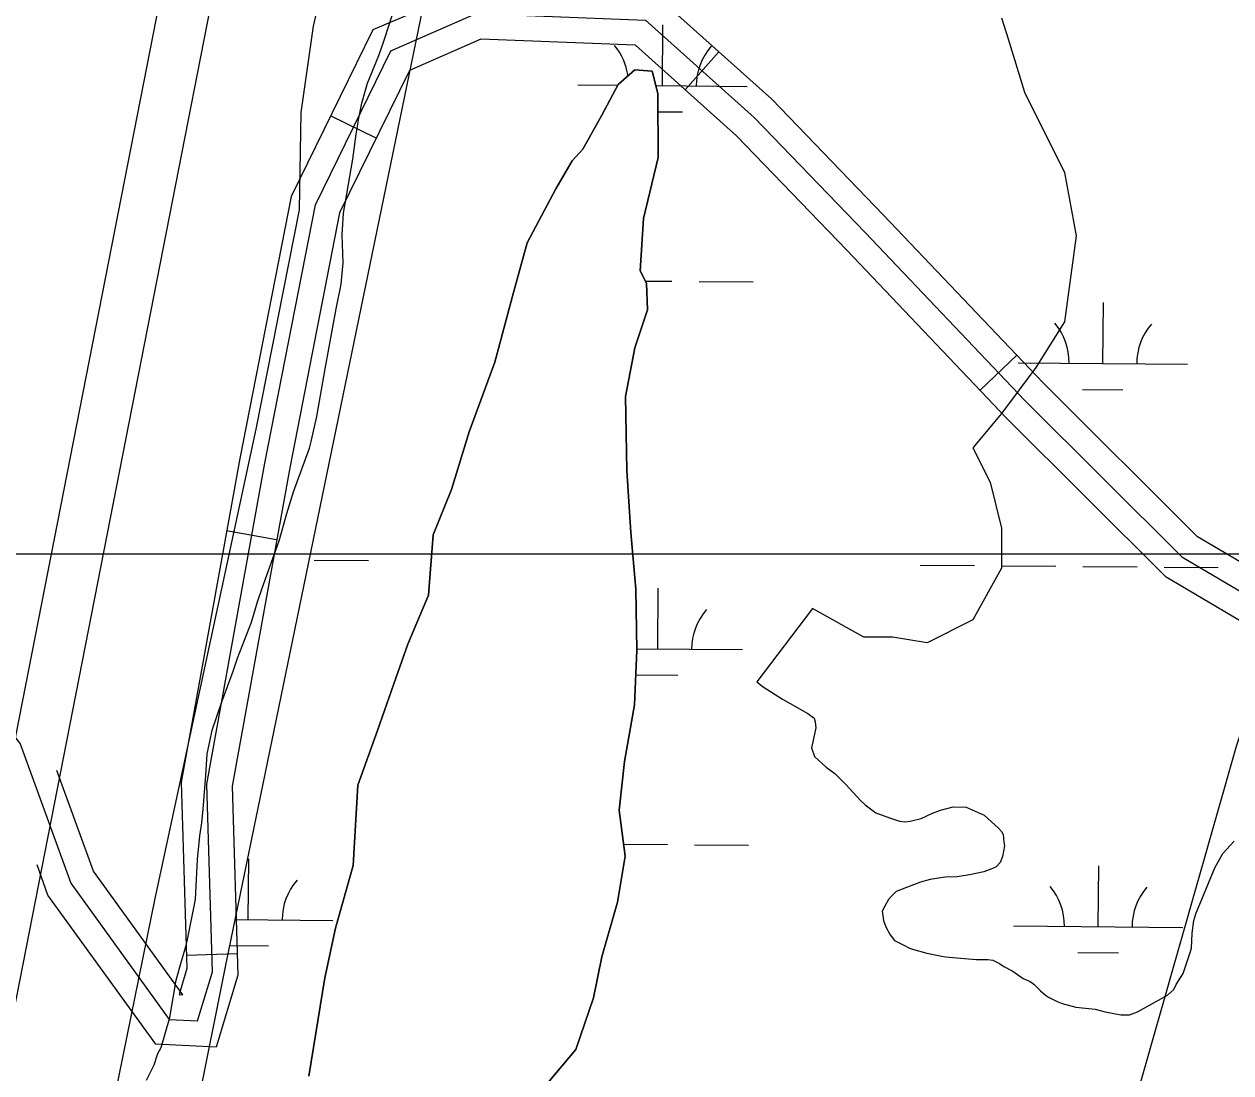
# Model space of a CAD drawing. Extents: x 3271442 to 3309282, y 752266 to 777610.
# Drawn here: x 3284832 to 3285544, y 763397 to 764016 of the extents above; entities that cross this region are included whole.
import ezdxf

# ---------------------------------------------------------------- set-up
doc = ezdxf.new("R2010")
doc.units = 0
for name, color, linetype in [('V-GRID-MAJR', 7, 'Continuous'), ('V-LEVE-TOET', 7, 'Continuous'), ('V-ROAD-CNTR', 7, 'Continuous'), ('V-SITE-VEGE', 7, 'Continuous'), ('V-SURV-LINE', 7, 'Continuous'), ('V-TOPO-MINR', 7, 'Continuous'), ('V-TOPO-SHOR', 7, 'Continuous'), ('V-WETL-SWMP', 7, 'Continuous')]:
    doc.layers.add(name, color=color, linetype=linetype)

msp = doc.modelspace()

# ---------------------------------------------------------------- linework, layer by layer
at = {"layer": 'V-GRID-MAJR'}
msp.add_spline([(3275589.54, 763703.55), (3280833.333, 763703.169), (3286077.126, 763703.55), (3291320.919, 763704.694), (3296564.7120000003, 763706.601), (3301808.505, 763709.27), (3307052.2970000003, 763712.703), (3307052.298, 763712.703)], degree=3, dxfattribs=at)
at = {"layer": 'V-LEVE-TOET'}
msp.add_lwpolyline([(3284364.355, 760732.556), (3284401.5500000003, 760905.623), (3284437.157, 761126.059), (3284466.31, 761255.96), (3284536.4620000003, 761573.59), (3284580.943, 761825.463), (3284684.273, 762338.694), (3284774.131, 762796.871), (3284845.682, 763187.15), (3284909.1720000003, 763499.933), (3284968.828, 763777.091), (3284994.3910000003, 763906.686), (3284995.38, 763964.0040000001), (3285002.589, 764015.0480000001), (3285013.454, 764062.031), (3285019.088, 764089.198)], dxfattribs=at)
at = {"layer": 'V-ROAD-CNTR'}
for p, q in [((3285222.0775185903, 763977.4980178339), (3285242.095478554, 763999.8409731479)), ((3285039.7188833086, 763948.886075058), (3285012.783937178, 763962.09504864)), ((3285396.2811701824, 763799.9993728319), (3285418.015126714, 763820.6793314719)), ((3284980.88800097, 763711.6385495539), (3284951.366060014, 763716.9725388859)), ((3284957.641047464, 763467.1890384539), (3284927.6551074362, 763466.275040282))]:
    msp.add_line(p, q, dxfattribs=at)
for points in [[(3285650.497661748, 763648.843675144), (3285606.6747493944, 763665.1446425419), (3285524.6859133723, 763713.5155458), (3285433.45209584, 763804.45536392), (3285339.20228434, 763903.508165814), (3285273.3134161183, 763971.8720290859), (3285204.7265532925, 764033.3219061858), (3285095.781771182, 764037.6208975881), (3285037.71288732, 764012.847947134), (3284989.410983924, 763914.4331439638), (3284959.10804453, 763759.816453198), (3284924.5381136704, 763568.4918358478), (3284927.8901069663, 763458.5670556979), (3284923.24811625, 763443.1650865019), (3284925.440111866, 763443.05608672), (3284872.65321744, 763516.0249407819), (3284851.136260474, 763575.448821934)], [(3284671.926618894, 763757.246458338), (3284710.4665418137, 763744.4324839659), (3284829.49830375, 763591.15079053), (3284859.266244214, 763508.9389549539), (3284917.504127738, 763428.434115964), (3284934.2230943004, 763427.5981176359), (3284942.95807683, 763456.5800596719), (3284939.579083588, 763567.3748380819), (3284973.8490150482, 763757.04045875), (3285003.749955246, 763909.6061536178), (3285048.330866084, 764000.5129718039), (3285098.6327654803, 764022.496927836), (3285198.7395652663, 764018.546935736), (3285262.8944369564, 763961.0670506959), (3285328.3683060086, 763893.133186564), (3285422.7221173, 763793.9713848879), (3285515.4359318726, 763701.557569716), (3285600.1987623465, 763651.5496697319), (3285645.2676722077, 763634.7847032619)], [(3285640.037682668, 763620.72573138), (3285593.722775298, 763637.9546969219), (3285506.185950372, 763689.599593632), (3285411.99213876, 763783.4874058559), (3285317.534327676, 763882.7582073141), (3285252.475457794, 763950.2620723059), (3285192.75257724, 764003.771965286), (3285101.483759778, 764007.3729580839), (3285059.376843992, 763988.9709948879), (3285018.088926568, 763904.7791632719), (3284988.589985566, 763754.2644643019), (3284954.620053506, 763566.2578403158), (3284958.026046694, 763454.5930636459), (3284945.19807235, 763412.0311487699), (3284909.56814361, 763413.8121452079), (3284845.879270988, 763501.852969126), (3284839.40828393, 763519.7239333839)]]:
    msp.add_lwpolyline(points, dxfattribs=at)
at = {"layer": 'V-SITE-VEGE'}
for p, q in [((3285047.262, 764015.812), (3285049.8710000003, 764023.8829999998)), ((3285044.2800000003, 764006.27), (3285047.262, 764015.812)), ((3285408.972, 764020.014), (3285412.795, 764007.587)), ((3285412.795, 764007.587), (3285422.5130000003, 763975.99)), ((3285041.305, 763997.834), (3285044.2800000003, 764006.27)), ((3285034.6180000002, 763981.328), (3285041.305, 763997.834)), ((3285192.457, 763989.3249999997), (3285182.498, 763980.5509999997)), ((3285202.742, 763988.545), (3285192.457, 763989.3250000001)), ((3285205.99, 763975.3019999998), (3285202.742, 763988.545)), ((3285031.257, 763969.584), (3285034.6180000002, 763981.328)), ((3285182.498, 763980.5509999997), (3285172.864, 763962.588)), ((3285206.1890000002, 763937.455), (3285205.99, 763975.3019999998)), ((3285422.5130000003, 763975.99), (3285446.2090000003, 763928.5769999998)), ((3285029.381, 763960.7739999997), (3285031.257, 763969.584)), ((3285027.87, 763951.2259999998), (3285029.381, 763960.7739999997)), ((3285172.864, 763962.588), (3285161.752, 763942.43)), ((3285025.965, 763936.5379999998), (3285027.87, 763951.2259999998)), ((3285020.313, 763904.593), (3285025.965, 763936.5379999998)), ((3285161.752, 763942.43), (3285155.472, 763935.4749999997)), ((3285197.579, 763901.484), (3285206.1890000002, 763937.455)), ((3285155.472, 763935.4749999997), (3285145.847, 763918.9819999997)), ((3285446.2090000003, 763928.5769999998), (3285452.9790000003, 763891.324)), ((3285145.847, 763918.9819999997), (3285128.801, 763887.091)), ((3285019.52, 763891.7379999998), (3285020.313, 763904.593)), ((3285195.603, 763870.6269999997), (3285197.579, 763901.484)), ((3285020.182, 763875.198), (3285019.52, 763891.7379999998)), ((3285128.801, 763887.091), (3285120.21, 763855.531)), ((3285452.9790000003, 763891.324), (3285446.2090000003, 763840.5260000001)), ((3285019.024, 763862.711), (3285020.182, 763875.198)), ((3285199.244, 763863.2599999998), (3285195.603, 763870.6269999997)), ((3285016.02, 763848.025), (3285019.024, 763862.711)), ((3285199.91, 763847.4579999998), (3285199.244, 763863.2599999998)), ((3285120.21, 763855.531), (3285109.749, 763816.625)), ((3285009.6180000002, 763812.7789999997), (3285016.02, 763848.025)), ((3285192.461, 763825.077), (3285199.91, 763847.4579999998)), ((3285446.2090000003, 763840.5260000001), (3285429.284, 763813.433)), ((3285186.823, 763796.4399999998), (3285192.461, 763825.077)), ((3285109.749, 763816.625), (3285094.499, 763775.5380000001)), ((3285004.713, 763784.5089999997), (3285009.6180000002, 763812.7789999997)), ((3285429.284, 763813.433), (3285408.972, 763786.34)), ((3285187.73, 763752.709), (3285186.823, 763796.4399999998)), ((3285408.972, 763786.34), (3285392.045, 763766.0189999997)), ((3285001.342, 763769.8259999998), (3285004.713, 763784.5089999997)), ((3285094.499, 763775.5380000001), (3285084.061, 763741.4130000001)), ((3284990.918, 763740.108), (3285000.22, 763765.7879999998)), ((3285000.22, 763765.7879999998), (3285001.342, 763769.8259999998)), ((3285392.045, 763766.0189999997), (3285402.201, 763745.6989999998)), ((3285190.139, 763715.956), (3285187.73, 763752.709)), ((3285402.201, 763745.6989999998), (3285408.972, 763718.6059999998)), ((3284986.822, 763727.2669999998), (3284990.918, 763740.108)), ((3285084.061, 763741.4130000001), (3285073.282, 763714.6369999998)), ((3284982.341, 763711.1189999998), (3284986.822, 763727.2669999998)), ((3285192.93, 763682.506), (3285190.139, 763715.956)), ((3285408.972, 763718.6059999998), (3285408.972, 763694.9)), ((3284972.295, 763683.237), (3284982.341, 763711.1189999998)), ((3285073.282, 763714.6369999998), (3285070.554, 763679.0079999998)), ((3285408.972, 763694.9), (3285392.045, 763664.42)), ((3284969.688, 763675.164), (3284972.295, 763683.237)), ((3285193.506, 763646.4919999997), (3285192.93, 763682.506)), ((3284965.961, 763663.0539999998), (3284969.688, 763675.164)), ((3285070.554, 763679.0079999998), (3285058.301, 763650.033)), ((3285297.2600000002, 763671.1949999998), (3285264.537, 763627.9230000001)), ((3285327.728, 763654.262), (3285297.2600000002, 763671.1949999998)), ((3284957.779, 763641.779), (3284965.961, 763663.0539999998)), ((3285392.045, 763664.42), (3285364.964, 763650.875)), ((3285340.0810000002, 763654.262), (3285327.728, 763654.262)), ((3285344.6520000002, 763654.262), (3285340.0810000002, 763654.262)), ((3285364.964, 763650.875), (3285344.6520000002, 763654.262)), ((3285058.301, 763650.033), (3285050.111, 763626.5529999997)), ((3285192.259, 763614.16), (3285193.506, 763646.4919999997)), ((3284955.174, 763634.0750000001), (3284957.779, 763641.779)), ((3284948.4790000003, 763616.1019999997), (3284955.174, 763634.0750000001)), ((3285050.111, 763626.5529999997), (3285040.434, 763599.0379999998)), ((3285264.537, 763627.9230000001), (3285268.198, 763624.965)), ((3285268.198, 763624.965), (3285279.557, 763617.568)), ((3284942.892, 763599.2199999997), (3284948.4790000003, 763616.1019999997)), ((3285279.557, 763617.568), (3285294.585, 763609.0480000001)), ((3285186.231, 763580.751), (3285192.259, 763614.16)), ((3285294.585, 763609.0480000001), (3285298.247, 763606.4599999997)), ((3285298.247, 763606.4599999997), (3285298.972, 763604.2519999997)), ((3285298.972, 763604.2519999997), (3285299.322, 763600.576)), ((3284941.393, 763592.6149999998), (3284942.892, 763599.2199999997)), ((3285040.434, 763599.0379999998), (3285028.9020000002, 763566.7529999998)), ((3285298.572, 763596.9059999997), (3285296.7, 763588.8299999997)), ((3285299.322, 763600.576), (3285298.572, 763596.9059999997)), ((3284939.892, 763585.2709999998), (3284941.393, 763592.6149999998)), ((3285296.7, 763588.8299999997), (3285298.5130000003, 763583.6780000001)), ((3284939.099, 763572.416), (3284939.892, 763585.2709999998)), ((3285183.163, 763552.1039999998), (3285186.231, 763580.751)), ((3285298.5130000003, 763583.6780000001), (3285305.468, 763577.4010000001)), ((3284937.539, 763552.581), (3284939.099, 763572.416)), ((3285305.468, 763577.4010000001), (3285310.594, 763573.7019999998)), ((3285310.594, 763573.7019999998), (3285317.178, 763567.058)), ((3285028.9020000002, 763566.7529999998), (3285026.119, 763519.3639999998)), ((3285317.178, 763567.058), (3285321.225, 763562.6359999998)), ((3285321.225, 763562.6359999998), (3285321.5670000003, 763562.2639999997)), ((3285321.5670000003, 763562.2639999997), (3285325.59, 763557.836)), ((3284936.771, 763544.4989999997), (3284937.539, 763552.581)), ((3285186.717, 763524.898), (3285183.163, 763552.1039999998)), ((3285325.59, 763557.836), (3285328.5160000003, 763555.2489999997)), ((3285328.5160000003, 763555.2489999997), (3285334.742, 763550.447)), ((3285368.178, 763550.297), (3285372.966, 763552.1139999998)), ((3285372.966, 763552.1139999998), (3285380.322, 763553.9179999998)), ((3285380.322, 763553.9179999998), (3285388.037, 763553.8829999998)), ((3285388.037, 763553.8829999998), (3285398.6720000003, 763549.058)), ((3284935.634, 763536.789), (3284936.771, 763544.4989999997)), ((3285334.742, 763550.447), (3285342.813, 763547.4689999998)), ((3285342.813, 763547.4689999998), (3285348.685, 763545.6069999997)), ((3285348.685, 763545.6069999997), (3285351.99, 763545.224)), ((3285351.99, 763545.224), (3285354.931, 763545.5789999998)), ((3285354.931, 763545.5789999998), (3285361.5500000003, 763547.0199999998)), ((3285361.5500000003, 763547.02), (3285368.178, 763550.297)), ((3285398.6720000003, 763549.058), (3285407.09, 763541.3049999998)), ((3284934.102, 763522.832), (3284935.634, 763536.789)), ((3285407.09, 763541.3049999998), (3285408.919, 763539.4589999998)), ((3285408.919, 763539.4589999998), (3285410.012, 763537.618)), ((3285410.012, 763537.618), (3285410.36, 763533.2069999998)), ((3285410.719, 763531.0009999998), (3285409.588, 763524.7609999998)), ((3285410.36, 763533.2069999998), (3285410.719, 763531.0009999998)), ((3285539.671, 763526.385), (3285546.319, 763533.704)), ((3284932.896, 763499.3209999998), (3284934.102, 763522.832)), ((3285182.187, 763497.725), (3285186.717, 763524.898)), ((3285409.588, 763524.7609999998), (3285408.1010000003, 763521.093)), ((3285534.856, 763517.955), (3285539.671, 763526.385)), ((3285026.119, 763519.3639999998), (3285015.666, 763482.3)), ((3285398.525, 763515.623), (3285390.065, 763513.822)), ((3285403.309, 763517.4369999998), (3285398.525, 763515.623)), ((3285405.8850000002, 763518.5289999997), (3285403.309, 763517.4369999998)), ((3285408.1010000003, 763521.093), (3285405.8850000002, 763518.5289999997)), ((3285523.713, 763490.813), (3285534.856, 763517.955)), ((3285361.018, 763509.542), (3285352.918, 763506.269)), ((3285366.904, 763510.9859999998), (3285361.018, 763509.542)), ((3285375.7290000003, 763512.415), (3285366.904, 763510.986)), ((3285382.71, 763512.753), (3285375.7290000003, 763512.415)), ((3285390.065, 763513.822), (3285382.71, 763512.753)), ((3285344.077, 763501.166), (3285342.232, 763499.3369999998)), ((3285346.661, 763504.0920000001), (3285344.077, 763501.166)), ((3285352.918, 763506.269), (3285346.661, 763504.0920000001)), ((3284928.007, 763474.7220000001), (3284932.896, 763499.3209999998)), ((3285172.858, 763465.432), (3285182.187, 763497.725)), ((3285340.0100000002, 763495.3039999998), (3285338.5270000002, 763492.3719999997)), ((3285342.232, 763499.3369999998), (3285340.0100000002, 763495.3039999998)), ((3285338.5270000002, 763492.3719999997), (3285339.237, 763486.8559999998)), ((3285339.237, 763486.8559999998), (3285340.6890000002, 763483.176)), ((3285521.458, 763479.4299999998), (3285522.593, 763486.7769999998)), ((3285522.593, 763486.7769999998), (3285523.713, 763490.813)), ((3285015.666, 763482.3), (3285009.286, 763452.931)), ((3285340.6890000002, 763483.176), (3285343.241, 763478.3899999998)), ((3284927.2600000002, 763471.421), (3284928.007, 763474.7220000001)), ((3285343.241, 763478.3899999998), (3285345.7970000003, 763475.0700000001)), ((3285345.7970000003, 763475.0700000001), (3285350.931, 763472.475)), ((3285350.931, 763472.475), (3285354.597, 763470.622)), ((3285521.051, 763470.616), (3285521.458, 763479.4299999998)), ((3284923.901, 763460.044), (3284927.2600000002, 763471.421)), ((3285167.973, 763441.2000000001), (3285172.858, 763465.432)), ((3285354.597, 763470.622), (3285356.428, 763469.878)), ((3285356.428, 763469.8779999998), (3285364.872, 763467.636)), ((3285364.872, 763467.636), (3285373.683, 763465.7599999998)), ((3285373.683, 763465.7599999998), (3285375.886, 763465.381)), ((3285375.886, 763465.381), (3285380.294, 763464.9940000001)), ((3285516.207, 763455.5709999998), (3285520.305, 763468.0479999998)), ((3285520.305, 763468.0479999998), (3285521.051, 763470.616)), ((3284921.6580000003, 763451.6020000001), (3284923.901, 763460.044)), ((3285380.294, 763464.9939999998), (3285393.886, 763463.8329999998)), ((3285393.886, 763463.8329999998), (3285398.294, 763463.8119999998)), ((3285398.294, 763463.8119999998), (3285400.866, 763463.7999999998)), ((3285400.866, 763463.7999999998), (3285403.803, 763463.421)), ((3285403.803, 763463.421), (3285407.8370000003, 763461.566)), ((3285407.8370000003, 763461.5659999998), (3285410.401, 763459.7159999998)), ((3285410.401, 763459.7159999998), (3285415.167, 763457.1240000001)), ((3284917.886, 763429.574), (3284921.6580000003, 763451.6020000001)), ((3285009.286, 763452.931), (3284999.843, 763394.9180000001)), ((3285415.167, 763457.1240000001), (3285417, 763456.014)), ((3285417, 763456.014), (3285421.762, 763452.686)), ((3285421.762, 763452.686), (3285425.794, 763450.83)), ((3285512.136, 763448.9769999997), (3285516.207, 763455.5709999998)), ((3285425.794, 763450.83), (3285427.992, 763449.3489999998)), ((3285427.992, 763449.3489999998), (3285432.0160000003, 763445.29)), ((3285432.0160000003, 763445.29), (3285434.9450000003, 763442.7059999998)), ((3285506.9620000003, 763442.7549999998), (3285510.653, 763446.0439999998)), ((3285510.653, 763446.0439999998), (3285512.136, 763448.9769999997)), ((3285157.549, 763410.751), (3285167.973, 763441.2000000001)), ((3285434.9450000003, 763442.7059999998), (3285436.778, 763441.5959999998)), ((3285436.778, 763441.5959999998), (3285441.91, 763439.001)), ((3285441.91, 763439.001), (3285444.845, 763437.885)), ((3285444.845, 763437.885), (3285452.918, 763435.644)), ((3285489.282, 763432.91), (3285506.9620000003, 763442.7549999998)), ((3285452.918, 763435.6439999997), (3285464.305, 763434.4909999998)), ((3285464.305, 763434.4909999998), (3285470.176, 763432.9940000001)), ((3285470.176, 763432.9940000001), (3285479.353, 763431.1179999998)), ((3285479.353, 763431.1179999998), (3285484.498, 763431.0909999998)), ((3285484.498, 763431.0909999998), (3285489.282, 763432.91)), ((3284912.664, 763411.959), (3284917.886, 763429.574)), ((3284908.576, 763401.686), (3284910.81, 763408.2909999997)), ((3284910.81, 763408.2909999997), (3284912.664, 763411.959)), ((3285137.97, 763387.3219999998), (3285157.549, 763410.751)), ((3284904.125, 763392.5209999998), (3284908.576, 763401.686))]:
    msp.add_line(p, q, dxfattribs=at)
at = {"layer": 'V-SURV-LINE'}
for points in [[(3284435.2354898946, 761596.850904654), (3284923.1065520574, 764087.3539563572)], [(3284952.5446457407, 764081.57478774), (3284464.673462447, 761591.071117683)]]:
    msp.add_lwpolyline(points, dxfattribs=at)
at = {"layer": 'V-TOPO-MINR'}
msp.add_lwpolyline([(3285679.6307791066, 763853.1716721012), (3285639.7500235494, 763792.0195970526), (3285611.3569003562, 763743.8536423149), (3285586.008508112, 763694.2996791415), (3285565.2272122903, 763642.6637033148), (3285547.490647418, 763589.6397190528), (3285400.08, 763072.26), (3285340.4352643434, 762994.7829430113)], dxfattribs=at)
at = {"layer": 'V-TOPO-SHOR'}
for points in [[(3284999.843, 763394.9180000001), (3285009.286, 763452.931), (3285015.666, 763482.3), (3285026.119, 763519.3640000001), (3285028.9020000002, 763566.753), (3285040.434, 763599.0380000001), (3285050.111, 763626.5530000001), (3285058.301, 763650.033), (3285070.554, 763679.008), (3285073.284, 763714.637), (3285084.061, 763741.4130000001), (3285094.499, 763775.5380000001), (3285109.749, 763816.625), (3285120.21, 763855.529), (3285128.801, 763887.091), (3285145.847, 763918.982), (3285155.472, 763935.475), (3285161.752, 763942.43), (3285172.864, 763962.588), (3285182.498, 763980.551), (3285192.457, 763989.3250000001), (3285202.742, 763988.545), (3285205.99, 763975.302), (3285206.1890000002, 763937.455), (3285197.579, 763901.482), (3285195.603, 763870.627), (3285199.2460000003, 763863.26), (3285199.91, 763847.458), (3285192.461, 763825.077), (3285186.823, 763796.4400000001), (3285187.73, 763752.709), (3285190.139, 763715.956), (3285192.93, 763682.506), (3285193.506, 763646.492), (3285192.259, 763614.162), (3285186.231, 763580.751), (3285183.163, 763552.104), (3285186.717, 763524.898), (3285182.187, 763497.725), (3285172.858, 763465.432)], [(3285172.858, 763465.432), (3285167.973, 763441.202), (3285157.549, 763410.751), (3285137.97, 763387.322)]]:
    msp.add_lwpolyline(points, dxfattribs=at)
at = {"layer": 'V-WETL-SWMP'}
for p, q in [((3284951.251717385, 763462.468849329), (3285197.3664815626, 764656.217756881)), ((3285208.715669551, 763979.9086219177), (3285209.012179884, 764015.9073998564)), ((3285192.4596380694, 763989.3270341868), (3285182.499642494, 763980.5520359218)), ((3285202.7456347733, 763988.5460328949), (3285192.4596380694, 763989.3270341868)), ((3285205.993635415, 763975.3040331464), (3285202.7456347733, 763988.5460328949)), ((3285158.7173737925, 763980.3204483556), (3285182.271395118, 763980.1264383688)), ((3285182.499642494, 763980.5520359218), (3285172.8666480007, 763962.5900380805)), ((3285204.856423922, 763979.9404097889), (3285258.7139653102, 763979.49679548)), ((3285206.192640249, 763937.4560350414), (3285205.993635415, 763975.3040331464)), ((3285206.050448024, 763964.4990517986), (3285220.5881646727, 763964.3793073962)), ((3285172.8666480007, 763962.5900380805), (3285161.7536542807, 763942.4300405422)), ((3285161.7536542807, 763942.4300405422), (3285155.4756572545, 763935.476041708)), ((3285197.58164775, 763901.484037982), (3285206.192640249, 763937.4560350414)), ((3285155.4756572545, 763935.476041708), (3285145.848662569, 763918.9840437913)), ((3285145.848662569, 763918.9840437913), (3285128.804672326, 763887.0920476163)), ((3285195.606652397, 763870.6270398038), (3285197.58164775, 763901.484037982)), ((3285128.804672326, 763887.0920476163), (3285120.2126792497, 763855.5300503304)), ((3285199.248652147, 763863.2620397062), (3285195.606652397, 763870.6270398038)), ((3285198.608808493, 763864.5559575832), (3285214.356700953, 763864.4262451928)), ((3285199.9126539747, 763847.4590404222), (3285199.2486521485, 763863.2620397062)), ((3285230.3561555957, 763864.294460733), (3285262.3550648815, 763864.0308918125)), ((3285120.2126792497, 763855.5300503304), (3285109.750687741, 763816.6270536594)), ((3285468.809598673, 763815.8987913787), (3285469.1061090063, 763851.8975693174)), ((3285192.4646593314, 763825.0780425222), (3285199.9126539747, 763847.4590404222)), ((3285186.8256649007, 763796.4420447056), (3285192.4646593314, 763825.0780425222)), ((3285109.750687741, 763816.6270536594), (3285094.502698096, 763775.5400577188)), ((3285418.8113029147, 763816.3106178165), (3285518.8078944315, 763815.4869649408)), ((3285456.682911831, 763800.5671535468), (3285480.682093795, 763800.369476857)), ((3285187.7336702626, 763752.7110468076), (3285186.8256649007, 763796.4420447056)), ((3285094.502698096, 763775.5400577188), (3285084.0627059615, 763741.4140608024)), ((3285190.1416742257, 763715.956048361), (3285187.7336702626, 763752.7110468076)), ((3285084.0627059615, 763741.4140608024), (3285073.287712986, 763714.6380635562)), ((3285192.932677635, 763682.5060496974), (3285190.1416742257, 763715.956048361)), ((3285073.287712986, 763714.6380635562), (3285070.5567185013, 763679.008065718)), ((3285003.0844871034, 763699.6598105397), (3285035.083396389, 763699.3962416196)), ((3285360.9802878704, 763696.711891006), (3285392.979197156, 763696.4483220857)), ((3285408.978651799, 763696.3165376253), (3285440.9775610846, 763696.0529687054)), ((3285456.977015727, 763695.9211842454), (3285488.9759250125, 763695.6576153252)), ((3285504.9753796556, 763695.5258308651), (3285536.9742889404, 763695.262261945)), ((3285193.507682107, 763646.4930514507), (3285192.9326776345, 763682.5060496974)), ((3285205.9756257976, 763647.2449149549), (3285206.272136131, 763683.2436928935)), ((3285070.5567185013, 763679.008065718), (3285058.3027262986, 763650.0340687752)), ((3285058.302726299, 763650.0340687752), (3285050.113732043, 763626.5540710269)), ((3285192.2616867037, 763614.163053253), (3285193.507682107, 763646.4930514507)), ((3285193.4940359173, 763647.3477234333), (3285255.9739215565, 763646.8330885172)), ((3285193.848938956, 763631.9132771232), (3285217.84812092, 763631.7156004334)), ((3285050.113732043, 763626.5540710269), (3285040.4377388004, 763599.0380736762)), ((3285186.2336930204, 763580.7520557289), (3285192.261686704, 763614.163053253)), ((3285040.4377388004, 763599.0380736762), (3285028.903746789, 763566.7540768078)), ((3285183.1666977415, 763552.1050575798), (3285186.23369302, 763580.7520557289)), ((3285028.903746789, 763566.7540768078), (3285026.1207538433, 763519.3660795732)), ((3285186.7197000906, 763524.8980585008), (3285183.1666977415, 763552.1050575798)), ((3285185.795482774, 763531.9752223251), (3285211.6166571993, 763531.7625382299)), ((3285227.6161118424, 763531.6307537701), (3285259.6150211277, 763531.3671848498)), ((3284964.178662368, 763487.3690640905), (3284964.475172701, 763523.3678420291)), ((3285182.1897051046, 763497.7270604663), (3285186.7197000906, 763524.8980585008)), ((3285026.1207538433, 763519.3660795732), (3285015.667762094, 763482.3000828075)), ((3285466.0695549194, 763483.2350844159), (3285466.366065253, 763519.2338623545)), ((3285172.859712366, 763465.4330633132), (3285182.1897051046, 763497.7270604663)), ((3284956.398597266, 763487.4331470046), (3285014.176958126, 763486.9572376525)), ((3285015.6677620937, 763482.3000828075), (3285009.289768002, 763452.9330851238)), ((3285416.071259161, 763483.6469108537), (3285516.067850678, 763482.823257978)), ((3284953.2224795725, 763472.0277850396), (3284976.05115749, 763471.8397495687)), ((3285167.9757171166, 763441.2030651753), (3285172.859712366, 763465.4330633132)), ((3285453.942868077, 763467.903446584), (3285477.942050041, 763467.7057698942)), ((3284468.4891871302, 761065.4960334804), (3284951.251717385, 763462.468849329)), ((3285009.289768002, 763452.9330851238), (3284999.845778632, 763394.9180892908)), ((3285157.551724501, 763410.75206807), (3285167.9757171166, 763441.2030651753)), ((3285137.9727339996, 763387.3220717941), (3285157.551724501, 763410.75206807))]:
    msp.add_line(p, q, dxfattribs=at)
for centre, radius, start, end in [((3285153.4785270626, 763980.8384190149), 35.24628790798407, 7.986268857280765, 40.29991441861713), ((3285263.960633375, 763979.9283989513), 35.246287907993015, 138.7562532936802, 180.29991162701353), ((3285413.5724561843, 763816.8285884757), 35.24628790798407, 358.7562560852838, 40.29991441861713), ((3285524.0545624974, 763815.9185684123), 35.246287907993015, 138.7562532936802, 180.29991162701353), ((3285261.220589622, 763647.2646919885), 35.246287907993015, 138.7562532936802, 180.29991162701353), ((3285019.423626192, 763487.388841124), 35.246287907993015, 138.7562532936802, 180.29991162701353), ((3285410.832412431, 763484.1648815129), 35.24628790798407, 358.7562560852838, 40.29991441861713), ((3285521.3145187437, 763483.2548614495), 35.246287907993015, 138.7562532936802, 180.29991162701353)]:
    msp.add_arc(centre, radius, start, end, dxfattribs=at)

doc.saveas('drawing.dxf')
